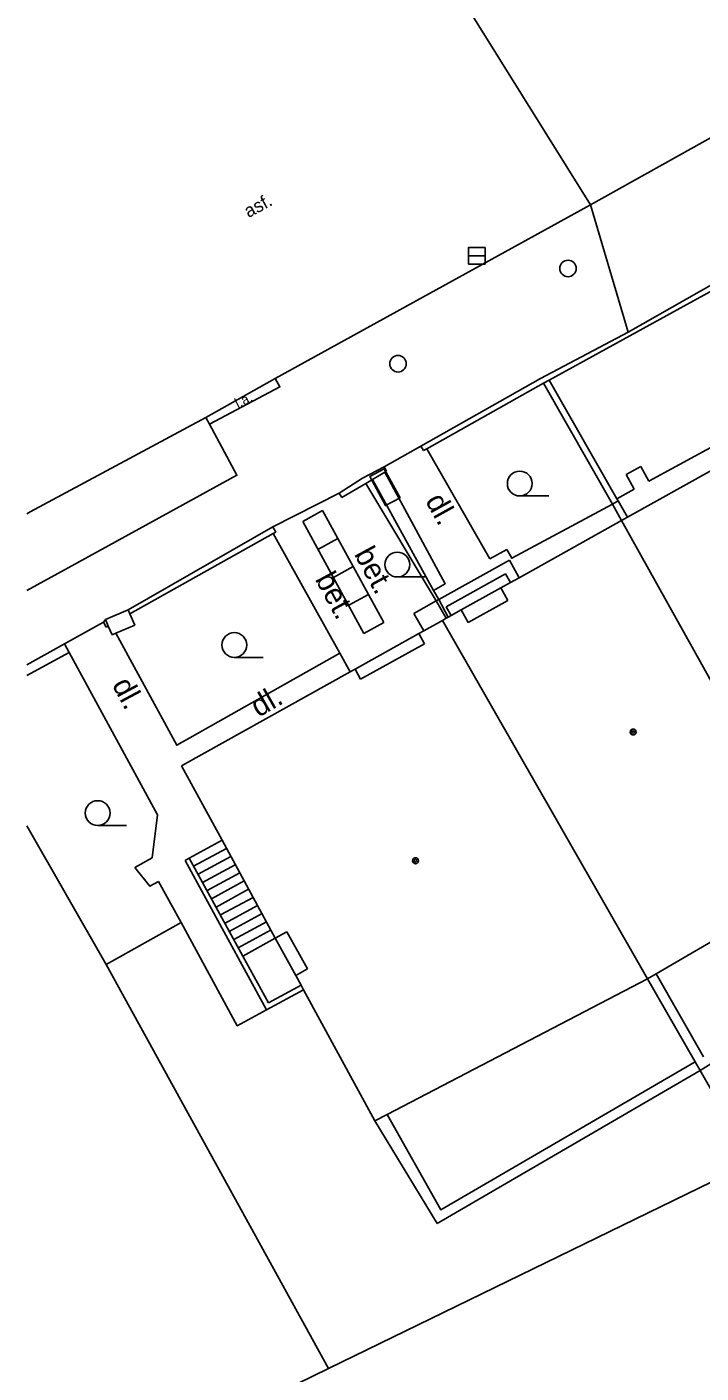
# Model space of a CAD drawing. Extents: x -595546 to -593986, y -1160845 to -1159202.
# Drawn here: x -595539.58 to -595519.2, y -1159871.21 to -1159830.52 of the extents above; entities that cross this region are included whole.
import ezdxf

# ---------------------------------------------------------------- set-up
doc = ezdxf.new("R2010")
doc.units = 0
for name, color, linetype in [('DOP - rozhrani ploch obecne', 7, 'Continuous'), ('Level 24', 7, 'Continuous'), ('Level 27', 7, 'Continuous'), ('Level 28', 7, 'Continuous'), ('Level 36', 7, 'Continuous'), ('Level 39', 7, 'Continuous'), ('silnoproud - povrch.  znaky a  RIS  skut. velikost', 7, 'Continuous'), ('Specificka linie pasportu komunikaci', 7, 'Continuous'), ('TM - budovy zdene_ betonove - NP', 7, 'Continuous'), ('TM - budovy zdene_ betonove - VP', 7, 'Continuous'), ('TM - chodniky - VP', 7, 'Continuous'), ('TM - komunikace - VP', 7, 'Continuous'), ('TM - plot drateny_ kovovy - VP', 7, 'Continuous'), ('TM - plot zdeny_ ohradni zed - VP', 7, 'Continuous'), ('TM - podezdivka plotu - VP', 7, 'Continuous'), ('TM - popis povrchu', 7, 'Continuous'), ('TM - rozhrani mezi zpev. plochami mezi sebou - VP', 7, 'Continuous'), ('TM - rozhrani ploch obecne - VP', 7, 'Continuous'), ('TM - schody - VP', 7, 'Continuous'), ('TM - vjezd na pozemek', 7, 'Continuous'), ('TM - vstup do budovy - zdene_ betonove  - shora neviditelny', 7, 'Continuous')]:
    doc.layers.add(name, color=color, linetype=linetype)

msp = doc.modelspace()

# ---------------------------------------------------------------- linework, layer by layer
at = {"layer": 'DOP - rozhrani ploch obecne'}
for points in [[(-595525.11, -1159847.05), (-595526.9, -1159848.05)], [(-595525.11, -1159847.05), (-595524.96, -1159847.31)], [(-595526.9, -1159848.05), (-595526.75, -1159848.31)], [(-595517.64, -1159864.82), (-595519.23, -1159862.06)], [(-595518.48, -1159865.23), (-595530.46, -1159871.07)], [(-595530.46, -1159871.07), (-595539.58, -1159875.525)]]:
    msp.add_lwpolyline(points, dxfattribs=at)
at = {"layer": 'Level 24'}
msp.add_lwpolyline([(-595528.3, -1159844.75), (-595528.777, -1159843.871), (-595529.216, -1159844.109), (-595528.739, -1159844.988)], close=True, dxfattribs=at)
at = {"layer": 'Level 27'}
msp.add_line((-595526.23, -1159837.44), (-595525.73, -1159837.44), dxfattribs=at)
msp.add_lwpolyline([(-595526.23, -1159837.69), (-595525.73, -1159837.69), (-595525.73, -1159837.19), (-595526.23, -1159837.19)], close=True, dxfattribs=at)
at = {"layer": 'Level 28'}
for centre in [(-595523.22, -1159837.82), (-595528.36, -1159840.7)]:
    msp.add_circle(centre, 0.25, dxfattribs=at)
at = {"layer": 'Level 36'}
for p, q in [((-595524.68, -1159844.695), (-595523.805, -1159844.695)), ((-595528.38, -1159847.145), (-595527.505, -1159847.145)), ((-595533.31, -1159849.575), (-595532.435, -1159849.575)), ((-595537.44, -1159854.655), (-595536.565, -1159854.655))]:
    msp.add_line(p, q, dxfattribs=at)
for centre in [(-595524.68, -1159844.32), (-595528.38, -1159846.77), (-595533.31, -1159849.2), (-595537.44, -1159854.28)]:
    msp.add_circle(centre, 0.375, dxfattribs=at)
at = {"layer": 'Level 39'}
for centre, radius in [((-595521.25, -1159851.83), 0.09), ((-595521.25, -1159851.83), 0.0398), ((-595527.83, -1159855.72), 0.09), ((-595527.83, -1159855.72), 0.0398)]:
    msp.add_circle(centre, radius, dxfattribs=at)
at = {"layer": 'silnoproud - povrch.  znaky a  RIS  skut. velikost'}
for points in [[(-595537.2, -1159848.43), (-595536.52, -1159848.14)], [(-595536.52, -1159848.14), (-595536.47, -1159848.26), (-595536.32, -1159848.6)], [(-595537, -1159848.89), (-595537.12, -1159848.63), (-595537.2, -1159848.43)], [(-595536.32, -1159848.6), (-595536.89, -1159848.84), (-595537, -1159848.89)]]:
    msp.add_lwpolyline(points, dxfattribs=at)
at = {"layer": 'Specificka linie pasportu komunikaci'}
msp.add_lwpolyline([(-595530.81, -1159821.18), (-595529.98, -1159823.12), (-595529.39, -1159824.91), (-595522.54, -1159835.9), (-595521.4, -1159839.75)], dxfattribs=at)
at = {"layer": 'TM - budovy zdene_ betonove - NP'}
for points in [[(-595525.25, -1159847.47), (-595525.04, -1159847.86)], [(-595526.45, -1159848.14), (-595526.24, -1159848.52)], [(-595527.73, -1159848.85), (-595527.56, -1159849.16)], [(-595529.66, -1159849.93), (-595529.49, -1159850.23)], [(-595532.07, -1159858.06), (-595531.72, -1159857.87)], [(-595531.45, -1159859.19), (-595531.1, -1159858.99)]]:
    msp.add_lwpolyline(points, dxfattribs=at)
at = {"layer": 'TM - budovy zdene_ betonove - VP'}
for points in [[(-595513.71, -1159841.05), (-595521.42, -1159845.34)], [(-595521.6, -1159845.44), (-595524.7, -1159847.17)], [(-595521.42, -1159845.34), (-595521.6, -1159845.44)], [(-595515.58, -1159856.24), (-595521.6, -1159845.44)], [(-595525.25, -1159847.47), (-595526.45, -1159848.14)], [(-595524.96, -1159847.31), (-595525.25, -1159847.47)], [(-595524.7, -1159847.17), (-595524.96, -1159847.31)], [(-595526.84, -1159848.36), (-595526.9, -1159848.39), (-595527.02, -1159848.46)], [(-595526.75, -1159848.31), (-595526.84, -1159848.36)], [(-595526.45, -1159848.14), (-595526.75, -1159848.31)], [(-595527.58, -1159848.77), (-595527.73, -1159848.85)], [(-595527.02, -1159848.46), (-595527.58, -1159848.77)], [(-595520.82, -1159859.29), (-595527.02, -1159848.46)], [(-595527.73, -1159848.85), (-595529.66, -1159849.93)], [(-595529.81, -1159850.01), (-595534.91, -1159852.85)], [(-595529.66, -1159849.93), (-595529.81, -1159850.01)], [(-595534.91, -1159852.85), (-595533.68, -1159855.1)], [(-595533.68, -1159855.1), (-595532.07, -1159858.06)], [(-595515.58, -1159856.24), (-595520.56, -1159859.14)], [(-595532.07, -1159858.06), (-595531.45, -1159859.19)], [(-595531.45, -1159859.19), (-595531.29, -1159859.48)], [(-595520.82, -1159859.29), (-595528.69, -1159863.39)], [(-595520.56, -1159859.14), (-595520.82, -1159859.29)], [(-595531.29, -1159859.48), (-595531.22, -1159859.62)], [(-595531.22, -1159859.62), (-595529.06, -1159863.58)], [(-595528.69, -1159863.39), (-595529.06, -1159863.58)]]:
    msp.add_lwpolyline(points, dxfattribs=at)
at = {"layer": 'TM - chodniky - VP'}
for points in [[(-595516.07, -1159836.95), (-595514.05, -1159840.59), (-595520.78, -1159844.25)], [(-595539.58, -1159847.554), (-595538.53, -1159846.98), (-595533.23, -1159844.07), (-595534.06, -1159842.53), (-595534.17, -1159842.32)], [(-595527.49, -1159843.27), (-595525.58, -1159846.6)], [(-595521.02, -1159843.81), (-595521.46, -1159844.05)], [(-595520.78, -1159844.25), (-595521.02, -1159843.81)], [(-595528.76, -1159843.98), (-595526.93, -1159847.35), (-595527.29, -1159847.55)], [(-595521.22, -1159844.49), (-595521.46, -1159844.05)], [(-595521.22, -1159844.49), (-595521.74, -1159844.78)], [(-595521.88, -1159844.94), (-595524.92, -1159846.58), (-595525.07, -1159846.31)], [(-595521.7, -1159844.84), (-595521.88, -1159844.94)], [(-595530.12, -1159849.45), (-595532.13, -1159845.83)], [(-595525.58, -1159846.6), (-595525.07, -1159846.31)], [(-595527.58, -1159848.77), (-595527.88, -1159848.25)], [(-595530.12, -1159849.45), (-595535.05, -1159852.23), (-595536.89, -1159848.84)], [(-595529.81, -1159850.01), (-595530.12, -1159849.45)]]:
    msp.add_lwpolyline(points, dxfattribs=at)
at = {"layer": 'TM - komunikace - VP'}
for points in [[(-595522.54, -1159835.9), (-595513.44, -1159830.82)], [(-595539.58, -1159845.235), (-595539.48, -1159845.18), (-595534.17, -1159842.32), (-595532.07, -1159841.15), (-595522.54, -1159835.9)]]:
    msp.add_lwpolyline(points, dxfattribs=at)
at = {"layer": 'TM - plot drateny_ kovovy - VP'}
for points in [[(-595523.79, -1159841.2), (-595516.07, -1159836.95)], [(-595527.49, -1159843.27), (-595523.96, -1159841.29), (-595523.79, -1159841.2)], [(-595523.79, -1159841.2), (-595521.74, -1159844.78)], [(-595527.59, -1159843.32), (-595527.49, -1159843.27)], [(-595529.13, -1159844.2), (-595529.33, -1159844.32), (-595530.06, -1159844.74)], [(-595528.76, -1159843.98), (-595529.13, -1159844.2)], [(-595529.13, -1159844.2), (-595527.29, -1159847.55)], [(-595528.71, -1159843.95), (-595528.76, -1159843.98)], [(-595521.74, -1159844.78), (-595521.7, -1159844.84)], [(-595521.7, -1159844.84), (-595521.42, -1159845.34)], [(-595532.13, -1159845.83), (-595536.47, -1159848.26)], [(-595532.05, -1159845.79), (-595532.13, -1159845.83)], [(-595527.29, -1159847.55), (-595527.13, -1159847.83)], [(-595527.13, -1159847.83), (-595526.84, -1159848.36)], [(-595537.12, -1159848.63), (-595537.18, -1159848.66)], [(-595539.58, -1159850.123), (-595538.3, -1159849.43)], [(-595537.18, -1159858.86), (-595539.58, -1159854.663)], [(-595530.46, -1159871.07), (-595537.18, -1159858.86)]]:
    msp.add_lwpolyline(points, dxfattribs=at)
at = {"layer": 'TM - plot zdeny_ ohradni zed - VP'}
for points in [[(-595519.12, -1159861.65), (-595520.56, -1159859.14)], [(-595519.38, -1159861.8), (-595527.07, -1159866.27), (-595528.69, -1159863.39)]]:
    msp.add_lwpolyline(points, dxfattribs=at)
at = {"layer": 'TM - podezdivka plotu - VP'}
for points in [[(-595516.08, -1159836.72), (-595521.4, -1159839.75)], [(-595527.67, -1159843.19), (-595524.05, -1159841.15), (-595521.4, -1159839.75)], [(-595523.96, -1159841.29), (-595521.88, -1159844.94)], [(-595527.67, -1159843.19), (-595527.59, -1159843.32)], [(-595530.14, -1159844.61), (-595529.43, -1159844.16), (-595528.78, -1159843.82)], [(-595528.78, -1159843.82), (-595528.71, -1159843.95)], [(-595530.14, -1159844.61), (-595530.06, -1159844.74)], [(-595529.33, -1159844.32), (-595527.21, -1159847.87)], [(-595521.88, -1159844.94), (-595521.6, -1159845.44)], [(-595532.14, -1159845.63), (-595536.52, -1159848.14)], [(-595532.14, -1159845.63), (-595532.05, -1159845.79)], [(-595527.21, -1159847.87), (-595526.9, -1159848.39)], [(-595537.2, -1159848.43), (-595537.26, -1159848.51)], [(-595537.26, -1159848.51), (-595537.18, -1159848.66)], [(-595538.44, -1159849.16), (-595539.58, -1159849.804)], [(-595538.3, -1159849.43), (-595538.44, -1159849.16)], [(-595527.18, -1159866.68), (-595519.23, -1159862.06)], [(-595519.23, -1159862.06), (-595518.9, -1159861.86)], [(-595529.06, -1159863.58), (-595527.18, -1159866.68)]]:
    msp.add_lwpolyline(points, dxfattribs=at)
at = {"layer": 'TM - rozhrani mezi zpev. plochami mezi sebou - VP'}
msp.add_lwpolyline([(-595532.07, -1159841.15), (-595531.93, -1159841.4), (-595534.06, -1159842.53)], dxfattribs=at)
at = {"layer": 'TM - rozhrani ploch obecne - VP'}
for points in [[(-595530.64, -1159845.14), (-595531.24, -1159845.47)], [(-595531.24, -1159845.47), (-595529.39, -1159848.85)], [(-595530.64, -1159845.14), (-595528.79, -1159848.52)], [(-595524.99, -1159846.64), (-595527.13, -1159847.83)], [(-595524.99, -1159846.64), (-595524.7, -1159847.17)], [(-595527.21, -1159847.87), (-595527.88, -1159848.25)], [(-595527.13, -1159847.83), (-595527.21, -1159847.87)], [(-595528.79, -1159848.52), (-595529.39, -1159848.85)], [(-595538.3, -1159849.43), (-595535.63, -1159854.33), (-595535.79, -1159855.63)], [(-595534.67, -1159855.64), (-595533.68, -1159855.1)], [(-595535.79, -1159855.63), (-595536.32, -1159855.92)], [(-595534.8, -1159855.71), (-595534.67, -1159855.64)], [(-595534.8, -1159855.71), (-595532.34, -1159860.23)], [(-595534.67, -1159855.64), (-595533.05, -1159858.6)], [(-595535.6, -1159856.35), (-595535.86, -1159856.49), (-595536.32, -1159855.92)], [(-595535.6, -1159856.35), (-595534.92, -1159857.59)], [(-595534.92, -1159857.59), (-595533.22, -1159860.71), (-595532.34, -1159860.23)], [(-595532.07, -1159858.06), (-595533.05, -1159858.6)], [(-595533.05, -1159858.6), (-595532.28, -1159860.02)], [(-595519.38, -1159861.8), (-595520.82, -1159859.29)], [(-595532.34, -1159860.23), (-595531.22, -1159859.62)], [(-595532.28, -1159860.02), (-595531.29, -1159859.48)], [(-595519.23, -1159862.06), (-595519.38, -1159861.8)]]:
    msp.add_lwpolyline(points, dxfattribs=at)
at = {"layer": 'TM - schody - VP'}
for points in [[(-595530.18, -1159845.98), (-595530.78, -1159846.31)], [(-595529.72, -1159846.83), (-595530.31, -1159847.16)], [(-595525.11, -1159847.05), (-595526.9, -1159848.05)], [(-595525.11, -1159847.05), (-595524.96, -1159847.31)], [(-595529.25, -1159847.67), (-595529.85, -1159848)], [(-595526.9, -1159848.05), (-595526.75, -1159848.31)], [(-595534.54, -1159855.88), (-595533.55, -1159855.35)], [(-595534.4, -1159856.13), (-595533.41, -1159855.59)], [(-595534.27, -1159856.38), (-595533.28, -1159855.84)], [(-595534.13, -1159856.62), (-595533.14, -1159856.09)], [(-595534, -1159856.87), (-595533.01, -1159856.33)], [(-595533.86, -1159857.12), (-595532.88, -1159856.58)], [(-595533.73, -1159857.36), (-595532.74, -1159856.83)], [(-595533.59, -1159857.61), (-595532.61, -1159857.07)], [(-595533.46, -1159857.86), (-595532.47, -1159857.32)], [(-595533.32, -1159858.1), (-595532.34, -1159857.57)], [(-595533.19, -1159858.35), (-595532.2, -1159857.81)]]:
    msp.add_lwpolyline(points, dxfattribs=at)
at = {"layer": 'TM - vjezd na pozemek'}
for points in [[(-595528.78, -1159843.82), (-595527.67, -1159843.19)], [(-595532.14, -1159845.63), (-595530.14, -1159844.61)], [(-595537.26, -1159848.51), (-595538.44, -1159849.16)], [(-595534.92, -1159857.59), (-595537.18, -1159858.86)]]:
    msp.add_lwpolyline(points, dxfattribs=at)
at = {"layer": 'TM - vstup do budovy - zdene_ betonove  - shora neviditelny'}
for points in [[(-595526.24, -1159848.52), (-595525.04, -1159847.86)], [(-595529.49, -1159850.23), (-595527.56, -1159849.16)], [(-595531.72, -1159857.87), (-595531.1, -1159858.99)]]:
    msp.add_lwpolyline(points, dxfattribs=at)

# ---------------------------------------------------------------- texts
at = {"layer": 'TM - popis povrchu'}
for s, height, rotation, p in [('asf.', 0.4, 28.3072, (-595532.88, -1159836.3)), ('l.a.', 0.3, 26.5459, (-595533.2, -1159842.05)), ('dl.', 0.65, 299.0498, (-595527.55, -1159844.84)), ('bet.', 0.65, 298.3921, (-595529.7, -1159846.45)), ('bet.', 0.65, 298.3921, (-595530.88, -1159847.21)), ('dl.', 0.65, 298.0995, (-595537.02, -1159850.4)), ('dl.', 0.65, 29.8823, (-595532.58, -1159851.4))]:
    msp.add_text(s, height=height, rotation=rotation, dxfattribs=at).set_placement(p)

doc.saveas('drawing.dxf')
